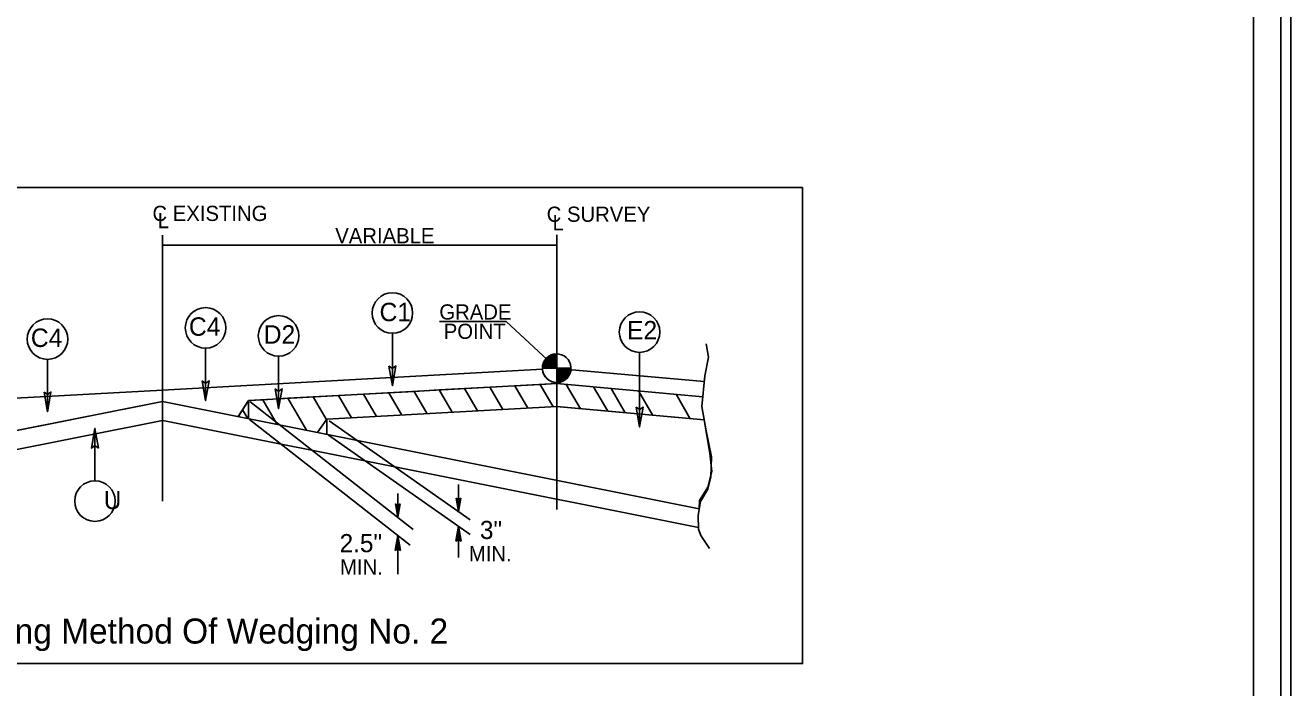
# Model space of a CAD drawing. Extents: x 958711 to 962106, y 831169 to 840840.
# Drawn here: x 959818 to 960395, y 840236 to 840538 of the extents above; entities that cross this region are included whole.
import ezdxf

# ---------------------------------------------------------------- set-up
doc = ezdxf.new("R2010")
doc.units = 0
for name, color, linetype in [('Old_Level_1', 7, 'Continuous'), ('Prop Lane Arrow CELL', 7, 'Continuous'), ('Sheet Plot Border Inside CELL', 7, 'Continuous'), ('Sheet Plot Border Outside CELL', 7, 'Continuous'), ('Sheet Typical CELL', 7, 'Continuous'), ('Typical Detail Wedge1 CELL', 7, 'Continuous'), ('Typical Grade Point Symbol CELL', 7, 'Continuous'), ('Typical ID Circle CELL', 7, 'Continuous'), ('Typical Terminator CELL', 7, 'Continuous'), ('Typical Text Centerline CELL', 7, 'Continuous'), ('Typical Text General CELL', 7, 'Continuous'), ('Typical Text Grade Point CELL', 7, 'Continuous'), ('Typical Text ID Circle CELL', 7, 'Continuous')]:
    doc.layers.add(name, color=color, linetype=linetype)

msp = doc.modelspace()

# ---------------------------------------------------------------- linework, layer by layer
at = {"layer": 'Old_Level_1'}
msp.add_lwpolyline([(960172.3, 840464.04), (959608.85, 840464.04), (959608.85, 840247.03), (960172.3, 840247.03)], close=True, dxfattribs=at)
at = {"layer": 'Sheet Plot Border Inside CELL'}
msp.add_lwpolyline([(960390.3, 840817.27), (958723.8, 840817.27), (958723.8, 839762.17), (960390.3, 839762.17)], close=True, dxfattribs=at)
at = {"layer": 'Sheet Plot Border Outside CELL'}
msp.add_lwpolyline([(960394.8, 840839.72), (958710.8, 840839.72), (958710.8, 839739.72), (960394.8, 839739.72)], close=True, dxfattribs=at)
at = {"layer": 'Sheet Typical CELL'}
msp.add_lwpolyline([(960377.8, 840814.72), (958877.8, 840814.72), (958877.8, 839764.72), (960377.8, 839764.72)], close=True, dxfattribs=at)
at = {"layer": 'Typical Detail Wedge1 CELL'}
for p, q in [((959880.37, 840321.03), (959880.37, 840442.31)), ((960060.2, 840381.55), (960060.2, 840442.35)), ((960060.2, 840437.69), (959880.37, 840437.69)), ((960053.66, 840381.19), (959880.37, 840371.66)), ((959880.37, 840371.66), (960053.66, 840381.19)), ((960060.2, 840381.55), (960060.19, 840374.62)), ((960060.2, 840381.55), (960127.47, 840375.5)), ((959880.37, 840371.66), (959671.01, 840360.17)), ((959880.37, 840371.66), (959671.01, 840360.17)), ((959880.37, 840366.48), (959880.37, 840371.66)), ((959880.37, 840366.48), (959880.37, 840371.66)), ((960060.19, 840374.62), (959919.63, 840366.9)), ((959995.12, 840371.05), (959983.62, 840370.42)), ((960006.63, 840371.69), (959995.12, 840371.05)), ((959995.12, 840371.05), (960001.05, 840360.9)), ((960018.12, 840372.31), (960006.63, 840371.69)), ((960006.63, 840371.69), (960012.55, 840361.53)), ((960029.62, 840372.94), (960018.12, 840372.31)), ((960018.12, 840372.31), (960024.05, 840362.17)), ((960041.12, 840373.58), (960029.62, 840372.94)), ((960029.62, 840372.94), (960035.55, 840362.79)), ((960052.61, 840374.21), (960041.12, 840373.58)), ((960041.12, 840373.58), (960047.04, 840363.43)), ((960060.19, 840374.62), (960052.61, 840374.21)), ((960052.61, 840374.21), (960058.53, 840364.06)), ((960060.16, 840375.1), (960060.19, 840374.62)), ((960060.19, 840374.62), (960126.76, 840368.64)), ((960060.19, 840374.62), (960126.74, 840368.64)), ((960060.2, 840317.22), (960060.2, 840375.1)), ((960064.46, 840374.24), (960070.94, 840363.13)), ((960076.99, 840373.11), (960083.48, 840361.99)), ((960084.98, 840372.39), (960091.45, 840361.31)), ((960097.52, 840371.27), (960104, 840360.14)), ((959880.37, 840366.48), (959675.26, 840325.55)), ((959814.59, 840353.31), (959880.37, 840366.48)), ((959880.37, 840366.48), (960125.15, 840317.52)), ((959914.87, 840359.46), (959919.63, 840366.9)), ((959919.63, 840366.9), (959914.94, 840359.56)), ((959926.14, 840367.27), (959919.63, 840366.9)), ((959919.63, 840366.9), (959919.63, 840358.62)), ((959920.19, 840366.42), (959994.73, 840308.19)), ((959937.64, 840367.89), (959926.14, 840367.27)), ((959926.14, 840367.27), (959932.7, 840356.01)), ((959949.13, 840368.51), (959937.64, 840367.89)), ((959937.64, 840367.89), (959946.14, 840353.33)), ((959960.62, 840369.15), (959949.13, 840368.51)), ((959949.13, 840368.51), (959955.06, 840358.37)), ((959972.13, 840369.79), (959960.62, 840369.15)), ((959960.62, 840369.15), (959966.55, 840359)), ((959983.62, 840370.42), (959972.13, 840369.79)), ((959972.13, 840369.79), (959978.05, 840359.63)), ((959983.62, 840370.42), (959989.55, 840360.27)), ((960114.57, 840369.72), (960121.04, 840358.61)), ((959916.94, 840362.7), (959919.28, 840358.7)), ((960060.2, 840364.15), (959955.3, 840358.38)), ((960060.2, 840364.15), (959955.3, 840358.38)), ((960060.05, 840364.1), (960127.39, 840358.04)), ((960127.39, 840358.04), (960060.2, 840364.15)), ((959880.37, 840357.81), (959675, 840316.73)), ((959880.55, 840357.81), (960124.8, 840308.96)), ((959920.12, 840358.19), (959993.36, 840300.97)), ((959950.91, 840352.21), (959955.3, 840358.38)), ((959955.3, 840358.38), (959955.3, 840351.49)), ((959956.39, 840357.62), (960020.78, 840312.54)), ((960129.97, 840342.9), (960127.39, 840358.04)), ((959956.17, 840351.04), (960020.67, 840305.87)), ((960130.89, 840334.56), (960129.97, 840342.9)), ((960129.04, 840327.46), (960130.89, 840334.56)), ((959987.69, 840324.56), (959987.69, 840313.68)), ((960015.38, 840328.67), (960015.38, 840316.32)), ((960125.33, 840321.28), (960129.04, 840327.46)), ((959987.69, 840313.68), (959986.61, 840319.76)), ((959986.61, 840319.76), (959987.69, 840318.97)), ((959986.77, 840319.65), (959987.69, 840313.68)), ((959987.69, 840313.68), (959986.93, 840319.54)), ((959987.08, 840319.43), (959987.69, 840313.68)), ((959987.69, 840313.68), (959987.23, 840319.32)), ((959987.38, 840319.2), (959987.69, 840313.68)), ((959987.69, 840313.68), (959987.53, 840319.09)), ((959987.69, 840313.68), (959988.76, 840319.76)), ((959987.69, 840318.97), (959988.76, 840319.76)), ((959987.69, 840313.68), (959988.61, 840319.65)), ((959988.46, 840319.54), (959987.69, 840313.68)), ((959987.69, 840313.68), (959988.3, 840319.43)), ((959988.15, 840319.32), (959987.69, 840313.68)), ((959987.69, 840313.68), (959988, 840319.2)), ((959987.84, 840319.09), (959987.69, 840313.68)), ((959987.69, 840318.97), (959987.69, 840313.68)), ((960015.38, 840316.32), (960014.3, 840322.4)), ((960014.3, 840322.4), (960015.38, 840321.62)), ((960014.45, 840322.3), (960015.38, 840316.32)), ((960015.38, 840316.32), (960014.6, 840322.18)), ((960014.75, 840322.07), (960015.38, 840316.32)), ((960015.38, 840316.32), (960014.92, 840321.95)), ((960015.06, 840321.85), (960015.38, 840316.32)), ((960015.38, 840316.32), (960015.22, 840321.73)), ((960015.38, 840316.32), (960016.45, 840322.4)), ((960015.38, 840321.62), (960016.45, 840322.4)), ((960015.38, 840316.32), (960016.3, 840322.3)), ((960016.14, 840322.18), (960015.38, 840316.32)), ((960015.38, 840316.32), (960015.98, 840322.07)), ((960015.83, 840321.95), (960015.38, 840316.32)), ((960015.38, 840316.32), (960015.68, 840321.85)), ((960015.53, 840321.73), (960015.38, 840316.32)), ((960015.38, 840321.62), (960015.38, 840316.32)), ((960125.15, 840317.52), (960125.33, 840321.28)), ((960015.38, 840309.58), (960014.17, 840302.73)), ((960015.38, 840309.58), (960014.33, 840302.86)), ((960014.51, 840302.99), (960015.38, 840309.58)), ((960015.38, 840309.58), (960014.69, 840303.12)), ((960014.86, 840303.25), (960015.38, 840309.58)), ((960015.38, 840309.58), (960015.03, 840303.37)), ((960015.2, 840303.49), (960015.38, 840309.58)), ((960015.38, 840309.58), (960016.58, 840302.74)), ((960016.41, 840302.86), (960015.38, 840309.58)), ((960015.38, 840309.58), (960016.24, 840302.99)), ((960016.07, 840303.12), (960015.38, 840309.58)), ((960015.38, 840309.58), (960015.89, 840303.25)), ((960015.73, 840303.37), (960015.38, 840309.58)), ((960015.38, 840309.58), (960015.54, 840303.5)), ((960015.38, 840303.63), (960015.38, 840309.58)), ((960015.38, 840309.58), (960015.38, 840295.33)), ((959987.69, 840305.41), (959986.48, 840298.56)), ((959987.69, 840305.41), (959986.66, 840298.68)), ((959986.83, 840298.81), (959987.69, 840305.41)), ((959987.69, 840305.41), (959987, 840298.94)), ((959987.17, 840299.06), (959987.69, 840305.41)), ((959987.69, 840305.41), (959987.34, 840299.18)), ((959987.51, 840299.32), (959987.69, 840305.41)), ((959987.69, 840305.41), (959988.9, 840298.56)), ((959988.72, 840298.68), (959987.69, 840305.41)), ((959987.69, 840305.41), (959988.55, 840298.81)), ((959988.38, 840298.94), (959987.69, 840305.41)), ((959987.69, 840305.41), (959988.21, 840299.06)), ((959988.04, 840299.18), (959987.69, 840305.41)), ((959987.69, 840305.41), (959987.86, 840299.32)), ((959987.69, 840299.44), (959987.69, 840305.41)), ((959987.69, 840305.41), (959987.69, 840287.81)), ((960015.38, 840303.63), (960014.17, 840302.73)), ((960016.58, 840302.74), (960015.38, 840303.63)), ((959987.69, 840299.44), (959986.48, 840298.56)), ((959988.9, 840298.56), (959987.69, 840299.44))]:
    msp.add_line(p, q, dxfattribs=at)
msp.add_lwpolyline([(960128.3, 840392.77), (960129.4, 840386.72), (960127.74, 840378.09), (960126.28, 840364.13), (960128.3, 840353.12), (960130.68, 840341.18), (960130.51, 840332.19), (960129.03, 840326.5), (960125.73, 840320.8), (960124.63, 840314.56), (960124.82, 840308.32), (960125.91, 840305.38), (960129.76, 840299.52)], dxfattribs=at)
msp.add_arc((960070.33, 840328.31), 0.186, 53.42542, 104.24171, dxfattribs=at)
at = {"layer": 'Typical Grade Point Symbol CELL'}
for p, q in [((960060.16, 840381.62), (960060.16, 840388.14)), ((960053.63, 840381.62), (960060.16, 840381.62)), ((960060.16, 840375.1), (960060.16, 840381.62)), ((960066.68, 840381.62), (960060.16, 840381.62)), ((960060.16, 840381.62), (960060.16, 840375.1)), ((960060.2, 840375.1), (960060.2, 840381.55))]:
    msp.add_line(p, q, dxfattribs=at)
for points in [[(960058.66, 840387.97), (960058.66, 840381.62)], [(960058.79, 840388.01), (960058.79, 840381.62)], [(960058.92, 840388.02), (960058.92, 840381.62)], [(960059.06, 840388.05), (960059.06, 840381.62)], [(960059.19, 840388.07), (960059.19, 840381.62)], [(960059.31, 840388.09), (960059.31, 840381.62)], [(960059.45, 840388.1), (960059.45, 840381.62)], [(960059.57, 840388.12), (960059.57, 840381.62)], [(960059.71, 840388.13), (960059.71, 840381.62)], [(960059.83, 840388.14), (960059.83, 840381.62)], [(960059.97, 840388.14), (960059.97, 840381.62)], [(960060.1, 840388.14), (960060.1, 840388.14), (960060.1, 840381.62)], [(960053.71, 840382.55), (960053.71, 840381.62)], [(960053.83, 840383.21), (960053.83, 840381.62)], [(960053.97, 840383.66), (960053.97, 840381.62)], [(960054.09, 840384.02), (960054.09, 840381.62)], [(960054.23, 840384.33), (960054.23, 840381.62)], [(960054.36, 840384.6), (960054.36, 840381.62)], [(960054.49, 840384.84), (960054.49, 840381.62)], [(960054.62, 840385.06), (960054.62, 840381.62)], [(960054.74, 840385.27), (960054.74, 840381.62)], [(960054.87, 840385.45), (960054.88, 840381.62)], [(960055, 840385.62), (960055, 840381.62)], [(960055.14, 840385.78), (960055.14, 840381.62)], [(960055.27, 840385.93), (960055.27, 840381.62)], [(960055.41, 840386.08), (960055.41, 840381.62)], [(960055.54, 840386.22), (960055.54, 840381.62)], [(960055.66, 840386.34), (960055.66, 840381.62)], [(960055.79, 840386.46), (960055.79, 840381.62)], [(960055.92, 840386.58), (960055.92, 840381.62)], [(960056.05, 840386.69), (960056.05, 840381.62)], [(960056.18, 840386.79), (960056.18, 840381.62)], [(960056.32, 840386.88), (960056.32, 840381.62)], [(960056.45, 840386.98), (960056.45, 840381.62)], [(960056.57, 840387.07), (960056.57, 840381.62)], [(960056.7, 840387.15), (960056.71, 840381.62)], [(960056.83, 840387.23), (960056.83, 840381.62)], [(960056.97, 840387.3), (960056.97, 840381.62)], [(960057.1, 840387.38), (960057.1, 840381.62)], [(960057.23, 840387.45), (960057.23, 840381.62)], [(960057.36, 840387.51), (960057.36, 840381.62)], [(960057.48, 840387.57), (960057.48, 840381.62)], [(960057.61, 840387.63), (960057.62, 840381.62)], [(960057.74, 840387.68), (960057.74, 840381.62)], [(960057.88, 840387.73), (960057.88, 840381.62)], [(960058.01, 840387.78), (960058.01, 840381.62)], [(960058.15, 840387.83), (960058.15, 840381.62)], [(960058.28, 840387.86), (960058.28, 840381.62)], [(960058.4, 840387.9), (960058.4, 840381.62)], [(960058.53, 840387.94), (960058.53, 840381.62)], [(960060.25, 840381.62), (960060.25, 840375.1), (960060.25, 840375.1)], [(960060.39, 840381.62), (960060.39, 840375.11)], [(960060.51, 840381.62), (960060.52, 840375.11)], [(960060.65, 840381.62), (960060.65, 840375.12)], [(960060.77, 840381.62), (960060.78, 840375.13)], [(960060.9, 840381.62), (960060.9, 840375.15)], [(960061.04, 840381.62), (960061.04, 840375.16)], [(960061.17, 840381.62), (960061.17, 840375.19)], [(960061.3, 840381.62), (960061.3, 840375.2)], [(960061.43, 840381.62), (960061.43, 840375.23)], [(960061.56, 840381.62), (960061.56, 840375.26)], [(960061.68, 840381.62), (960061.69, 840375.28)], [(960061.81, 840381.62), (960061.81, 840375.32)], [(960061.95, 840381.62), (960061.95, 840375.36)], [(960062.08, 840381.62), (960062.08, 840375.39)], [(960062.22, 840381.62), (960062.22, 840375.43)], [(960062.34, 840381.62), (960062.34, 840375.47)], [(960062.48, 840381.62), (960062.48, 840375.53)], [(960062.6, 840381.62), (960062.6, 840375.58)], [(960062.73, 840381.62), (960062.73, 840375.62)], [(960062.86, 840381.62), (960062.86, 840375.69)], [(960062.99, 840381.62), (960062.99, 840375.74)], [(960063.13, 840381.62), (960063.13, 840375.81)], [(960063.26, 840381.62), (960063.26, 840375.88)], [(960063.39, 840381.62), (960063.39, 840375.95)], [(960063.51, 840381.62), (960063.52, 840376.02)], [(960063.64, 840381.62), (960063.64, 840376.11)], [(960063.78, 840381.62), (960063.78, 840376.19)], [(960063.91, 840381.62), (960063.91, 840376.29)], [(960064.04, 840381.62), (960064.04, 840376.38)], [(960064.17, 840381.62), (960064.17, 840376.48)], [(960064.3, 840381.62), (960064.3, 840376.57)], [(960064.42, 840381.62), (960064.43, 840376.69)], [(960064.55, 840381.62), (960064.55, 840376.8)], [(960064.69, 840381.62), (960064.69, 840376.94)], [(960064.82, 840381.62), (960064.82, 840377.06)], [(960064.96, 840381.62), (960064.96, 840377.19)], [(960065.09, 840381.62), (960065.09, 840377.33)], [(960065.21, 840381.62), (960065.21, 840377.49)], [(960065.34, 840381.62), (960065.34, 840377.66)], [(960065.47, 840381.62), (960065.47, 840377.83)], [(960065.6, 840381.62), (960065.6, 840378.03)], [(960065.73, 840381.62), (960065.73, 840378.23)], [(960065.87, 840381.62), (960065.87, 840378.46)], [(960066, 840381.62), (960066, 840378.7)], [(960066.13, 840381.62), (960066.13, 840378.97)], [(960066.25, 840381.62), (960066.25, 840379.3)], [(960066.38, 840381.62), (960066.38, 840379.68)], [(960066.52, 840381.62), (960066.52, 840380.15)], [(960066.65, 840381.62), (960066.65, 840380.91)]]:
    msp.add_lwpolyline(points, dxfattribs=at)
for start, end in [(90.00952, 180.00952), (183.82869, 181.99966), (183.84069, 269.98142), (271.28136, 0.00952), (270.00952, 270.34666)]:
    msp.add_arc((960060.16, 840381.62), 6.52, start, end, dxfattribs=at)
at = {"layer": 'Typical ID Circle CELL'}
for p, q in [((959985.23, 840397.52), (959985.23, 840373.63)), ((959900.09, 840390.75), (959900.09, 840366.85)), ((960097.96, 840388.85), (960097.96, 840354.87)), ((959828.01, 840385.64), (959828.01, 840361.74)), ((959933.37, 840387.1), (959933.37, 840363.2)), ((959849.65, 840330.32), (959849.65, 840354.21))]:
    msp.add_line(p, q, dxfattribs=at)
for centre in [(959985.24, 840406.77), (959900.09, 840399.99), (959933.37, 840396.34), (960097.95, 840398.09), (959828.01, 840394.88), (959849.65, 840321.07)]:
    msp.add_circle(centre, 9.24, dxfattribs=at)
at = {"layer": 'Typical Terminator CELL'}
for points in [[(959983.69, 840382.6), (959985.23, 840373.63), (959986.83, 840382.65), (959985.23, 840381.5)], [(959826.47, 840370.71), (959828.01, 840361.74), (959829.61, 840370.76), (959828.01, 840369.61)], [(959898.54, 840375.82), (959900.09, 840366.85), (959901.68, 840375.87), (959900.09, 840374.72)], [(959931.82, 840372.17), (959933.37, 840363.2), (959934.96, 840372.22), (959933.37, 840371.07)], [(959931.82, 840372.17), (959933.37, 840363.2), (959934.96, 840372.22), (959933.37, 840371.07)], [(960096.41, 840363.84), (960097.96, 840354.87), (960099.55, 840363.89), (960097.96, 840362.74)], [(959851.2, 840345.25), (959849.65, 840354.21), (959848.06, 840345.2), (959849.65, 840346.34)]]:
    msp.add_lwpolyline(points, close=True, dxfattribs=at)
at = {"layer": 'Typical Text Grade Point CELL'}
for q in [(960006.67, 840402.95), (960060.2, 840381.55)]:
    msp.add_line((960037.18, 840402.95), q, dxfattribs=at)

# ---------------------------------------------------------------- texts
at = {"layer": 'Prop Lane Arrow CELL'}
for s, p in [('C1', (959979.39, 840403.04)), ('C4', (959820.43, 840391.3)), ('C4', (959892.5, 840396.4)), ('D2', (959926.6, 840392.81)), ('E2', (960092.21, 840394.75))]:
    msp.add_text(s, height=8.402, dxfattribs=at).set_placement(p)
at = {"layer": 'Typical Detail Wedge1 CELL'}
for s, p in [('VARIABLE', (959959.21, 840438.54)), ('MIN.', (960020.11, 840293.61)), ('MIN.', (959961.39, 840287.58))]:
    msp.add_text(s, height=6.915, dxfattribs=at).set_placement(p)
at = {"layer": 'Typical Text Centerline CELL'}
for s, height, p in [('C EXISTING', 6.915, (959875.87, 840448.71)), ('L', 6.91, (959878.28, 840445.43)), ('C SURVEY', 6.915, (960055.6, 840448.33)), ('L', 6.91, (960058.27, 840444.51))]:
    msp.add_text(s, height=height, dxfattribs=at).set_placement(p)
at = {"layer": 'Typical Text General CELL'}
msp.add_text('Detail Showing Method Of Wedging No. 2', height=11.4134, dxfattribs=at).set_placement((959728.19, 840256.14))
at = {"layer": 'Typical Text Grade Point CELL'}
for s, p in [('GRADE', (960006.65, 840403.8)), ('POINT', (960008.67, 840394.98))]:
    msp.add_text(s, height=6.915, dxfattribs=at).set_placement(p)
at = {"layer": 'Typical Text ID Circle CELL'}
msp.add_text('U', height=8.27, rotation=360, dxfattribs=at).set_placement((959853.69, 840317.41))
for s, p in [('3"', (960025.17, 840303.79)), ('2.5"', (959961.23, 840297.76))]:
    msp.add_text(s, height=8.275, dxfattribs=at).set_placement(p)

doc.saveas('drawing.dxf')
